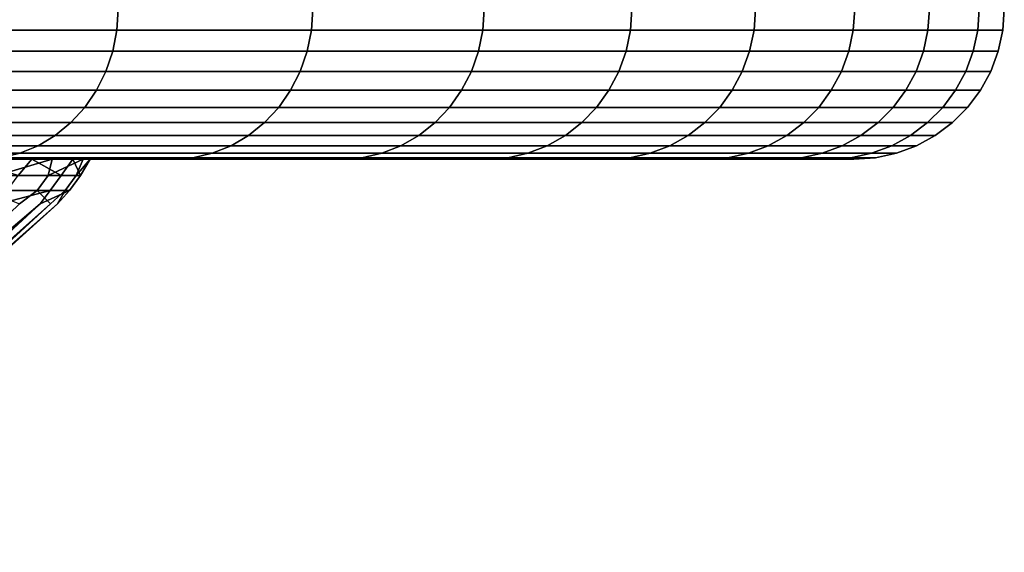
# Model space of a CAD drawing. Header units: metres. Extents: x -240 to 45, y -77 to 27.
# Tile 702 of 1056: x 37.58 to 39.54, y -61.28 to -60.22. Entities that reach past the tile are written whole.
import ezdxf

# ---------------------------------------------------------------- set-up
doc = ezdxf.new("R2010")
doc.units = ezdxf.units.M
doc.layers.add('solid_102011X2', color=7, linetype='CONTINUOUS')

msp = doc.modelspace()

# ---------------------------------------------------------------- linework, layer by layer
at = {"layer": 'solid_102011X2'}
for points in [[(37.772961, -60.242313, 93.354927), (37.33926, -60.242313, 92.454346), (37.34193, -60.200001, 92.45298), (37.775692, -60.200001, 93.353691)], [(37.33926, -60.242313, 110.745659), (37.772961, -60.242313, 109.84507), (37.775692, -60.200001, 109.846306), (37.34193, -60.200001, 110.747025)], [(38.161228, -60.242313, 94.276009), (37.772961, -60.242313, 93.354927), (37.775692, -60.200001, 93.353691), (38.164021, -60.200001, 94.27491)], [(37.772961, -60.242313, 109.84507), (38.161228, -60.242313, 108.923988), (38.164021, -60.200001, 108.925087), (37.775692, -60.200001, 109.846306)], [(38.503101, -60.242313, 95.215302), (38.161228, -60.242313, 94.276009), (38.164021, -60.200001, 94.27491), (38.505943, -60.200001, 95.21434)], [(38.161228, -60.242313, 108.923988), (38.503101, -60.242313, 107.984703), (38.505943, -60.200001, 107.985657), (38.164021, -60.200001, 108.925087)], [(38.797729, -60.242313, 96.170464), (38.503101, -60.242313, 95.215302), (38.505943, -60.200001, 95.21434), (38.800617, -60.200001, 96.169647)], [(38.503101, -60.242313, 107.984703), (38.797729, -60.242313, 107.029541), (38.800617, -60.200001, 107.03035), (38.505943, -60.200001, 107.985657)], [(39.04438, -60.242313, 97.139122), (38.797729, -60.242313, 96.170464), (38.800617, -60.200001, 96.169647), (39.047306, -60.200001, 97.138458)], [(38.797729, -60.242313, 107.029541), (39.04438, -60.242313, 106.060875), (39.047306, -60.200001, 106.061546), (38.800617, -60.200001, 107.03035)], [(39.242443, -60.242313, 98.118874), (39.04438, -60.242313, 97.139122), (39.047306, -60.200001, 97.138458), (39.245396, -60.200001, 98.118355)], [(39.04438, -60.242313, 106.060875), (39.242443, -60.242313, 105.081123), (39.245396, -60.200001, 105.08165), (39.047306, -60.200001, 106.061546)], [(39.391422, -60.242313, 99.107285), (39.242443, -60.242313, 98.118874), (39.245396, -60.200001, 98.118355), (39.394398, -60.200001, 99.106911)], [(39.242443, -60.242313, 105.081123), (39.391422, -60.242313, 104.09272), (39.394398, -60.200001, 104.093094), (39.245396, -60.200001, 105.08165)], [(39.490944, -60.242313, 100.101883), (39.391422, -60.242313, 99.107285), (39.394398, -60.200001, 99.106911), (39.493935, -60.200001, 100.101662)], [(39.391422, -60.242313, 104.09272), (39.490944, -60.242313, 103.098114), (39.493935, -60.200001, 103.098335), (39.394398, -60.200001, 104.093094)], [(39.540771, -60.242313, 101.100212), (39.490944, -60.242313, 100.101883), (39.493935, -60.200001, 100.101662), (39.54377, -60.200001, 101.100143)], [(39.490944, -60.242313, 103.098114), (39.540771, -60.242313, 102.099785), (39.54377, -60.200001, 102.099861), (39.493935, -60.200001, 103.098335)], [(39.540771, -60.242313, 102.099785), (39.540771, -60.242313, 101.100212), (39.54377, -60.200001, 101.100143), (39.54377, -60.200001, 102.099861)], [(37.764702, -60.284191, 93.35865), (37.331203, -60.284191, 92.458473), (37.33926, -60.242313, 92.454346), (37.772961, -60.242313, 93.354927)], [(37.331203, -60.284191, 110.741524), (37.764702, -60.284191, 109.841347), (37.772961, -60.242313, 109.84507), (37.33926, -60.242313, 110.745659)], [(38.152798, -60.284191, 94.27932), (37.764702, -60.284191, 93.35865), (37.772961, -60.242313, 93.354927), (38.161228, -60.242313, 94.276009)], [(37.764702, -60.284191, 109.841347), (38.152798, -60.284191, 108.920685), (38.161228, -60.242313, 108.923988), (37.772961, -60.242313, 109.84507)], [(38.494514, -60.284191, 95.218185), (38.152798, -60.284191, 94.27932), (38.161228, -60.242313, 94.276009), (38.503101, -60.242313, 95.215302)], [(38.152798, -60.284191, 108.920685), (38.494514, -60.284191, 107.981819), (38.503101, -60.242313, 107.984703), (38.161228, -60.242313, 108.923988)], [(38.789013, -60.284191, 96.172913), (38.494514, -60.284191, 95.218185), (38.503101, -60.242313, 95.215302), (38.797729, -60.242313, 96.170464)], [(38.494514, -60.284191, 107.981819), (38.789009, -60.284191, 107.027084), (38.797729, -60.242313, 107.029541), (38.503101, -60.242313, 107.984703)], [(38.789009, -60.284191, 107.027084), (39.035553, -60.284191, 106.058861), (39.04438, -60.242313, 106.060875), (38.797729, -60.242313, 107.029541)], [(39.035553, -60.284191, 97.141136), (38.789013, -60.284191, 96.172913), (38.797729, -60.242313, 96.170464), (39.04438, -60.242313, 97.139122)], [(39.233524, -60.284191, 98.120445), (39.035553, -60.284191, 97.141136), (39.04438, -60.242313, 97.139122), (39.242443, -60.242313, 98.118874)], [(39.035553, -60.284191, 106.058861), (39.233524, -60.284191, 105.079552), (39.242443, -60.242313, 105.081123), (39.04438, -60.242313, 106.060875)], [(39.382435, -60.284191, 99.108406), (39.233524, -60.284191, 98.120445), (39.242443, -60.242313, 98.118874), (39.391422, -60.242313, 99.107285)], [(39.233524, -60.284191, 105.079552), (39.382435, -60.284191, 104.091591), (39.391422, -60.242313, 104.09272), (39.242443, -60.242313, 105.081123)], [(39.481915, -60.284191, 100.102562), (39.382435, -60.284191, 99.108406), (39.391422, -60.242313, 99.107285), (39.490944, -60.242313, 100.101883)], [(39.382435, -60.284191, 104.091591), (39.481915, -60.284191, 103.097435), (39.490944, -60.242313, 103.098114), (39.391422, -60.242313, 104.09272)], [(39.531715, -60.284191, 101.100441), (39.481915, -60.284191, 100.102562), (39.490944, -60.242313, 100.101883), (39.540771, -60.242313, 101.100212)], [(39.481915, -60.284191, 103.097435), (39.531715, -60.284191, 102.099564), (39.540771, -60.242313, 102.099785), (39.490944, -60.242313, 103.098114)], [(39.531715, -60.284191, 102.099564), (39.531715, -60.284191, 101.100441), (39.540771, -60.242313, 101.100212), (39.540771, -60.242313, 102.099785)], [(37.751095, -60.324352, 93.364792), (37.317917, -60.324352, 92.465286), (37.331203, -60.284191, 92.458473), (37.764702, -60.284191, 93.35865)], [(37.317917, -60.324352, 110.734711), (37.751095, -60.324352, 109.835205), (37.764702, -60.284191, 109.841347), (37.331203, -60.284191, 110.741524)], [(38.138897, -60.324352, 94.284775), (37.751095, -60.324352, 93.364792), (37.764702, -60.284191, 93.35865), (38.152798, -60.284191, 94.27932)], [(37.751095, -60.324352, 109.835205), (38.138897, -60.324352, 108.91523), (38.152798, -60.284191, 108.920685), (37.764702, -60.284191, 109.841347)], [(38.480362, -60.324352, 95.222939), (38.138897, -60.324352, 94.284775), (38.152798, -60.284191, 94.27932), (38.494514, -60.284191, 95.218185)], [(38.138897, -60.324352, 108.91523), (38.480362, -60.324352, 107.977066), (38.494514, -60.284191, 107.981819), (38.152798, -60.284191, 108.920685)], [(38.774639, -60.324352, 96.176956), (38.480362, -60.324352, 95.222939), (38.494514, -60.284191, 95.218185), (38.789013, -60.284191, 96.172913)], [(38.480362, -60.324352, 107.977066), (38.774639, -60.324352, 107.023041), (38.789009, -60.284191, 107.027084), (38.494514, -60.284191, 107.981819)], [(39.020996, -60.324352, 97.144463), (38.774639, -60.324352, 96.176956), (38.789013, -60.284191, 96.172913), (39.035553, -60.284191, 97.141136)], [(38.774639, -60.324352, 107.023041), (39.020996, -60.324352, 106.055542), (39.035553, -60.284191, 106.058861), (38.789009, -60.284191, 107.027084)], [(39.218819, -60.324352, 98.123039), (39.020996, -60.324352, 97.144463), (39.035553, -60.284191, 97.141136), (39.233524, -60.284191, 98.120445)], [(39.020996, -60.324352, 106.055542), (39.218819, -60.324352, 105.076958), (39.233524, -60.284191, 105.079552), (39.035553, -60.284191, 106.058861)], [(39.367619, -60.324352, 99.110268), (39.218819, -60.324352, 98.123039), (39.233524, -60.284191, 98.120445), (39.382435, -60.284191, 99.108406)], [(39.218819, -60.324352, 105.076958), (39.367619, -60.324352, 104.089737), (39.382435, -60.284191, 104.091591), (39.233524, -60.284191, 105.079552)], [(39.467026, -60.324352, 100.103676), (39.367619, -60.324352, 99.110268), (39.382435, -60.284191, 99.108406), (39.481915, -60.284191, 100.102562)], [(39.367619, -60.324352, 104.089737), (39.467026, -60.324352, 103.096321), (39.481915, -60.284191, 103.097435), (39.382435, -60.284191, 104.091591)], [(39.516792, -60.324352, 101.100815), (39.467026, -60.324352, 100.103676), (39.481915, -60.284191, 100.102562), (39.531715, -60.284191, 101.100441)], [(39.467026, -60.324352, 103.096321), (39.516792, -60.324352, 102.09919), (39.531715, -60.284191, 102.099564), (39.481915, -60.284191, 103.097435)], [(39.516792, -60.324352, 102.09919), (39.516792, -60.324352, 101.100815), (39.531715, -60.284191, 101.100441), (39.531715, -60.284191, 102.099564)], [(37.73241, -60.361977, 93.373222), (37.299675, -60.361977, 92.47464), (37.317917, -60.324352, 92.465286), (37.751095, -60.324352, 93.364792)], [(37.299675, -60.361977, 110.725357), (37.73241, -60.361977, 109.826775), (37.751095, -60.324352, 109.835205), (37.317917, -60.324352, 110.734711)], [(38.119816, -60.361977, 94.292259), (37.73241, -60.361977, 93.373222), (37.751095, -60.324352, 93.364792), (38.138897, -60.324352, 94.284775)], [(37.73241, -60.361977, 109.826775), (38.119816, -60.361977, 108.907738), (38.138897, -60.324352, 108.91523), (37.751095, -60.324352, 109.835205)], [(38.46093, -60.361977, 95.229469), (38.119816, -60.361977, 94.292259), (38.138897, -60.324352, 94.284775), (38.480362, -60.324352, 95.222939)], [(38.119816, -60.361977, 108.907738), (38.46093, -60.361977, 107.970535), (38.480362, -60.324352, 107.977066), (38.138897, -60.324352, 108.91523)], [(38.754906, -60.361977, 96.18251), (38.46093, -60.361977, 95.229469), (38.480362, -60.324352, 95.222939), (38.774639, -60.324352, 96.176956)], [(38.46093, -60.361977, 107.970535), (38.754906, -60.361977, 107.017494), (38.774639, -60.324352, 107.023041), (38.480362, -60.324352, 107.977066)], [(39.001011, -60.361977, 97.149025), (38.754906, -60.361977, 96.18251), (38.774639, -60.324352, 96.176956), (39.020996, -60.324352, 97.144463)], [(38.754906, -60.361977, 107.017494), (39.001011, -60.361977, 106.05098), (39.020996, -60.324352, 106.055542), (38.774639, -60.324352, 107.023041)], [(39.198631, -60.361977, 98.126602), (39.001011, -60.361977, 97.149025), (39.020996, -60.324352, 97.144463), (39.218819, -60.324352, 98.123039)], [(39.001011, -60.361977, 106.05098), (39.198631, -60.361977, 105.073402), (39.218819, -60.324352, 105.076958), (39.020996, -60.324352, 106.055542)], [(39.347279, -60.361977, 99.112816), (39.198631, -60.361977, 98.126602), (39.218819, -60.324352, 98.123039), (39.367619, -60.324352, 99.110268)], [(39.198631, -60.361977, 105.073402), (39.347279, -60.361977, 104.087189), (39.367619, -60.324352, 104.089737), (39.218819, -60.324352, 105.076958)], [(39.446583, -60.361977, 100.105209), (39.347279, -60.361977, 99.112816), (39.367619, -60.324352, 99.110268), (39.467026, -60.324352, 100.103676)], [(39.347279, -60.361977, 104.087189), (39.446583, -60.361977, 103.094788), (39.467026, -60.324352, 103.096321), (39.367619, -60.324352, 104.089737)], [(39.496296, -60.361977, 101.101326), (39.446583, -60.361977, 100.105209), (39.467026, -60.324352, 100.103676), (39.516792, -60.324352, 101.100815)], [(39.446583, -60.361977, 103.094788), (39.496296, -60.361977, 102.098679), (39.516792, -60.324352, 102.09919), (39.467026, -60.324352, 103.096321)], [(39.496296, -60.361977, 102.098679), (39.496296, -60.361977, 101.101326), (39.516792, -60.324352, 101.100815), (39.516792, -60.324352, 102.09919)], [(37.70903, -60.396297, 93.383774), (37.276848, -60.396297, 92.486343), (37.299675, -60.361977, 92.47464), (37.73241, -60.361977, 93.373222)], [(37.276848, -60.396297, 110.713661), (37.70903, -60.396297, 109.816231), (37.73241, -60.361977, 109.826775), (37.299675, -60.361977, 110.725357)], [(38.09594, -60.396297, 94.301628), (37.70903, -60.396297, 93.383774), (37.73241, -60.361977, 93.373222), (38.119816, -60.361977, 94.292259)], [(37.70903, -60.396297, 109.816231), (38.09594, -60.396297, 108.898369), (38.119816, -60.361977, 108.907738), (37.73241, -60.361977, 109.826775)], [(38.436615, -60.396297, 95.237633), (38.09594, -60.396297, 94.301628), (38.119816, -60.361977, 94.292259), (38.46093, -60.361977, 95.229469)], [(38.09594, -60.396297, 108.898369), (38.436615, -60.396297, 107.962364), (38.46093, -60.361977, 107.970535), (38.119816, -60.361977, 108.907738)], [(38.730213, -60.396297, 96.189453), (38.436615, -60.396297, 95.237633), (38.46093, -60.361977, 95.229469), (38.754906, -60.361977, 96.18251)], [(38.436615, -60.396297, 107.962364), (38.730213, -60.396297, 107.010544), (38.754906, -60.361977, 107.017494), (38.46093, -60.361977, 107.970535)], [(38.976002, -60.396297, 97.154732), (38.730213, -60.396297, 96.189453), (38.754906, -60.361977, 96.18251), (39.001011, -60.361977, 97.149025)], [(38.730213, -60.396297, 107.010544), (38.976002, -60.396297, 106.045273), (39.001011, -60.361977, 106.05098), (38.754906, -60.361977, 107.017494)], [(39.17337, -60.396297, 98.13105), (38.976002, -60.396297, 97.154732), (39.001011, -60.361977, 97.149025), (39.198631, -60.361977, 98.126602)], [(38.976002, -60.396297, 106.045273), (39.17337, -60.396297, 105.068947), (39.198631, -60.361977, 105.073402), (39.001011, -60.361977, 106.05098)], [(39.321827, -60.396297, 99.116005), (39.17337, -60.396297, 98.13105), (39.198631, -60.361977, 98.126602), (39.347279, -60.361977, 99.112816)], [(39.17337, -60.396297, 105.068947), (39.321827, -60.396297, 104.084), (39.347279, -60.361977, 104.087189), (39.198631, -60.361977, 105.073402)], [(39.421005, -60.396297, 100.107124), (39.321827, -60.396297, 99.116005), (39.347279, -60.361977, 99.112816), (39.446583, -60.361977, 100.105209)], [(39.321827, -60.396297, 104.084), (39.421005, -60.396297, 103.092873), (39.446583, -60.361977, 103.094788), (39.347279, -60.361977, 104.087189)], [(39.470657, -60.396297, 101.101959), (39.421005, -60.396297, 100.107124), (39.446583, -60.361977, 100.105209), (39.496296, -60.361977, 101.101326)], [(39.421005, -60.396297, 103.092873), (39.470657, -60.396297, 102.098038), (39.496296, -60.361977, 102.098679), (39.446583, -60.361977, 103.094788)], [(39.470657, -60.396297, 102.098038), (39.470657, -60.396297, 101.101959), (39.496296, -60.361977, 101.101326), (39.496296, -60.361977, 102.098679)], [(37.681431, -60.426613, 93.396225), (37.249905, -60.426613, 92.500153), (37.276848, -60.396297, 92.486343), (37.70903, -60.396297, 93.383774)], [(37.249905, -60.426613, 110.699844), (37.681431, -60.426613, 109.803772), (37.70903, -60.396297, 109.816231), (37.276848, -60.396297, 110.713661)], [(38.067757, -60.426613, 94.312691), (37.681431, -60.426613, 93.396225), (37.70903, -60.396297, 93.383774), (38.09594, -60.396297, 94.301628)], [(37.681431, -60.426613, 109.803772), (38.067757, -60.426613, 108.887306), (38.09594, -60.396297, 108.898369), (37.70903, -60.396297, 109.816231)], [(38.407917, -60.426613, 95.247276), (38.067757, -60.426613, 94.312691), (38.09594, -60.396297, 94.301628), (38.436615, -60.396297, 95.237633)], [(38.067757, -60.426613, 108.887306), (38.407917, -60.426613, 107.952721), (38.436615, -60.396297, 107.962364), (38.09594, -60.396297, 108.898369)], [(38.701069, -60.426613, 96.197655), (38.407917, -60.426613, 95.247276), (38.436615, -60.396297, 95.237633), (38.730213, -60.396297, 96.189453)], [(38.407917, -60.426613, 107.952721), (38.701069, -60.426613, 107.002342), (38.730213, -60.396297, 107.010544), (38.436615, -60.396297, 107.962364)], [(38.946484, -60.426613, 97.161469), (38.701069, -60.426613, 96.197655), (38.730213, -60.396297, 96.189453), (38.976002, -60.396297, 97.154732)], [(38.701069, -60.426613, 107.002342), (38.946484, -60.426613, 106.038536), (38.976002, -60.396297, 106.045273), (38.730213, -60.396297, 107.010544)], [(39.143555, -60.426613, 98.136314), (38.946484, -60.426613, 97.161469), (38.976002, -60.396297, 97.154732), (39.17337, -60.396297, 98.13105)], [(38.946484, -60.426613, 106.038536), (39.143555, -60.426613, 105.06369), (39.17337, -60.396297, 105.068947), (38.976002, -60.396297, 106.045273)], [(39.291786, -60.426613, 99.119766), (39.143555, -60.426613, 98.136314), (39.17337, -60.396297, 98.13105), (39.321827, -60.396297, 99.116005)], [(39.143555, -60.426613, 105.06369), (39.291786, -60.426613, 104.080231), (39.321827, -60.396297, 104.084), (39.17337, -60.396297, 105.068947)], [(39.390812, -60.426613, 100.10939), (39.291786, -60.426613, 99.119766), (39.321827, -60.396297, 99.116005), (39.421005, -60.396297, 100.107124)], [(39.291786, -60.426613, 104.080231), (39.390812, -60.426613, 103.090607), (39.421005, -60.396297, 103.092873), (39.321827, -60.396297, 104.084)], [(39.440388, -60.426613, 101.102715), (39.390812, -60.426613, 100.10939), (39.421005, -60.396297, 100.107124), (39.470657, -60.396297, 101.101959)], [(39.390812, -60.426613, 103.090607), (39.440388, -60.426613, 102.097282), (39.470657, -60.396297, 102.098038), (39.421005, -60.396297, 103.092873)], [(39.440388, -60.426613, 102.097282), (39.440388, -60.426613, 101.102715), (39.470657, -60.396297, 101.101959), (39.470657, -60.396297, 102.098038)], [(37.650177, -60.452305, 93.410324), (37.219395, -60.452305, 92.515793), (37.249905, -60.426613, 92.500153), (37.681431, -60.426613, 93.396225)], [(37.219395, -60.452305, 110.684204), (37.650177, -60.452305, 109.789673), (37.681431, -60.426613, 109.803772), (37.249905, -60.426613, 110.699844)], [(38.035839, -60.452305, 94.325218), (37.650177, -60.452305, 93.410324), (37.681431, -60.426613, 93.396225), (38.067757, -60.426613, 94.312691)], [(37.650177, -60.452305, 109.789673), (38.035839, -60.452305, 108.874779), (38.067757, -60.426613, 108.887306), (37.681431, -60.426613, 109.803772)], [(38.375416, -60.452305, 95.258202), (38.035839, -60.452305, 94.325218), (38.067757, -60.426613, 94.312691), (38.407917, -60.426613, 95.247276)], [(38.035839, -60.452305, 108.874779), (38.375416, -60.452305, 107.941803), (38.407917, -60.426613, 107.952721), (38.067757, -60.426613, 108.887306)], [(38.668064, -60.452305, 96.20694), (38.375416, -60.452305, 95.258202), (38.407917, -60.426613, 95.247276), (38.701069, -60.426613, 96.197655)], [(38.375416, -60.452305, 107.941803), (38.668064, -60.452305, 106.993057), (38.701069, -60.426613, 107.002342), (38.407917, -60.426613, 107.952721)], [(38.913059, -60.452305, 97.169098), (38.668064, -60.452305, 96.20694), (38.701069, -60.426613, 96.197655), (38.946484, -60.426613, 97.161469)], [(38.668064, -60.452305, 106.993057), (38.913059, -60.452305, 106.030907), (38.946484, -60.426613, 106.038536), (38.701069, -60.426613, 107.002342)], [(39.109787, -60.452305, 98.142265), (38.913059, -60.452305, 97.169098), (38.946484, -60.426613, 97.161469), (39.143555, -60.426613, 98.136314)], [(38.913059, -60.452305, 106.030907), (39.109787, -60.452305, 105.057732), (39.143555, -60.426613, 105.06369), (38.946484, -60.426613, 106.038536)], [(39.257767, -60.452305, 99.124031), (39.109787, -60.452305, 98.142265), (39.143555, -60.426613, 98.136314), (39.291786, -60.426613, 99.119766)], [(39.109787, -60.452305, 105.057732), (39.257767, -60.452305, 104.075966), (39.291786, -60.426613, 104.080231), (39.143555, -60.426613, 105.06369)], [(39.356621, -60.452305, 100.111954), (39.257767, -60.452305, 99.124031), (39.291786, -60.426613, 99.119766), (39.390812, -60.426613, 100.10939)], [(39.257767, -60.452305, 104.075966), (39.356621, -60.452305, 103.088051), (39.390812, -60.426613, 103.090607), (39.291786, -60.426613, 104.080231)], [(39.406113, -60.452305, 101.103569), (39.356621, -60.452305, 100.111954), (39.390812, -60.426613, 100.10939), (39.440388, -60.426613, 101.102715)], [(39.356621, -60.452305, 103.088051), (39.406113, -60.452305, 102.096428), (39.440388, -60.426613, 102.097282), (39.390812, -60.426613, 103.090607)], [(39.406113, -60.452305, 102.096428), (39.406113, -60.452305, 101.103569), (39.440388, -60.426613, 101.102715), (39.440388, -60.426613, 102.097282)], [(37.615906, -60.472855, 93.425789), (37.185936, -60.472855, 92.532951), (37.219395, -60.452305, 92.515793), (37.650177, -60.452305, 93.410324)], [(37.185936, -60.472855, 110.667053), (37.615906, -60.472855, 109.774208), (37.650177, -60.452305, 109.789673), (37.219395, -60.452305, 110.684204)], [(38.000839, -60.472855, 94.338959), (37.615906, -60.472855, 93.425789), (37.650177, -60.452305, 93.410324), (38.035839, -60.452305, 94.325218)], [(37.615906, -60.472855, 109.774208), (38.000839, -60.472855, 108.861046), (38.035839, -60.452305, 108.874779), (37.650177, -60.452305, 109.789673)], [(38.339775, -60.472855, 95.270172), (38.000839, -60.472855, 94.338959), (38.035839, -60.452305, 94.325218), (38.375416, -60.452305, 95.258202)], [(38.000839, -60.472855, 108.861046), (38.339775, -60.472855, 107.929825), (38.375416, -60.452305, 107.941803), (38.035839, -60.452305, 108.874779)], [(38.63187, -60.472855, 96.217125), (38.339775, -60.472855, 95.270172), (38.375416, -60.452305, 95.258202), (38.668064, -60.452305, 96.20694)], [(38.339775, -60.472855, 107.929825), (38.63187, -60.472855, 106.982872), (38.668064, -60.452305, 106.993057), (38.375416, -60.452305, 107.941803)], [(38.876404, -60.472855, 97.17746), (38.63187, -60.472855, 96.217125), (38.668064, -60.452305, 96.20694), (38.913059, -60.452305, 97.169098)], [(38.63187, -60.472855, 106.982872), (38.876404, -60.472855, 106.022537), (38.913059, -60.452305, 106.030907), (38.668064, -60.452305, 106.993057)], [(39.072762, -60.472855, 98.148796), (38.876404, -60.472855, 97.17746), (38.913059, -60.452305, 97.169098), (39.109787, -60.452305, 98.142265)], [(38.876404, -60.472855, 106.022537), (39.072762, -60.472855, 105.051208), (39.109787, -60.452305, 105.057732), (38.913059, -60.452305, 106.030907)], [(39.220459, -60.472855, 99.128708), (39.072762, -60.472855, 98.148796), (39.109787, -60.452305, 98.142265), (39.257767, -60.452305, 99.124031)], [(39.072762, -60.472855, 105.051208), (39.220459, -60.472855, 104.071297), (39.257767, -60.452305, 104.075966), (39.109787, -60.452305, 105.057732)], [(39.31913, -60.472855, 100.114761), (39.220459, -60.472855, 99.128708), (39.257767, -60.452305, 99.124031), (39.356621, -60.452305, 100.111954)], [(39.220459, -60.472855, 104.071297), (39.31913, -60.472855, 103.085236), (39.356621, -60.452305, 103.088051), (39.257767, -60.452305, 104.075966)], [(39.368526, -60.472855, 101.104507), (39.31913, -60.472855, 100.114761), (39.356621, -60.452305, 100.111954), (39.406113, -60.452305, 101.103569)], [(39.31913, -60.472855, 103.085236), (39.368526, -60.472855, 102.09549), (39.406113, -60.452305, 102.096428), (39.356621, -60.452305, 103.088051)], [(39.368526, -60.472855, 102.09549), (39.368526, -60.472855, 101.104507), (39.406113, -60.452305, 101.103569), (39.406113, -60.452305, 102.096428)], [(37.541157, -60.496948, 93.459518), (37.112961, -60.496948, 92.570358), (37.150215, -60.487835, 92.551262), (37.579319, -60.487835, 93.442299)], [(37.112961, -60.496948, 110.629639), (37.541157, -60.496948, 109.740479), (37.579319, -60.487835, 109.757698), (37.150215, -60.487835, 110.648735)], [(37.579319, -60.487835, 93.442299), (37.150215, -60.487835, 92.551262), (37.185936, -60.472855, 92.532951), (37.615906, -60.472855, 93.425789)], [(37.150215, -60.487835, 110.648735), (37.579319, -60.487835, 109.757698), (37.615906, -60.472855, 109.774208), (37.185936, -60.472855, 110.667053)], [(37.9245, -60.496948, 94.368919), (37.541157, -60.496948, 93.459518), (37.579319, -60.487835, 93.442299), (37.96347, -60.487835, 94.353622)], [(37.541157, -60.496948, 109.740479), (37.9245, -60.496948, 108.831085), (37.96347, -60.487835, 108.846382), (37.579319, -60.487835, 109.757698)], [(37.96347, -60.487835, 94.353622), (37.579319, -60.487835, 93.442299), (37.615906, -60.472855, 93.425789), (38.000839, -60.472855, 94.338959)], [(37.579319, -60.487835, 109.757698), (37.96347, -60.487835, 108.846382), (38.000839, -60.472855, 108.861046), (37.615906, -60.472855, 109.774208)], [(38.262035, -60.496948, 95.296288), (37.9245, -60.496948, 94.368919), (37.96347, -60.487835, 94.353622), (38.301723, -60.487835, 95.282959)], [(37.9245, -60.496948, 108.831085), (38.262035, -60.496948, 107.903709), (38.301723, -60.487835, 107.917046), (37.96347, -60.487835, 108.846382)], [(38.301723, -60.487835, 95.282959), (37.96347, -60.487835, 94.353622), (38.000839, -60.472855, 94.338959), (38.339775, -60.472855, 95.270172)], [(37.96347, -60.487835, 108.846382), (38.301723, -60.487835, 107.917046), (38.339775, -60.472855, 107.929825), (38.000839, -60.472855, 108.861046)], [(38.552929, -60.496948, 96.239334), (38.262035, -60.496948, 95.296288), (38.301723, -60.487835, 95.282959), (38.593227, -60.487835, 96.227997)], [(38.262035, -60.496948, 107.903709), (38.552929, -60.496948, 106.960663), (38.593227, -60.487835, 106.972), (38.301723, -60.487835, 107.917046)], [(38.593227, -60.487835, 96.227997), (38.301723, -60.487835, 95.282959), (38.339775, -60.472855, 95.270172), (38.63187, -60.472855, 96.217125)], [(38.301723, -60.487835, 107.917046), (38.593227, -60.487835, 106.972), (38.63187, -60.472855, 106.982872), (38.339775, -60.472855, 107.929825)], [(38.796452, -60.496948, 97.195709), (38.552929, -60.496948, 96.239334), (38.593227, -60.487835, 96.227997), (38.837269, -60.487835, 97.186394)], [(38.552929, -60.496948, 106.960663), (38.796452, -60.496948, 106.004288), (38.837269, -60.487835, 106.013603), (38.593227, -60.487835, 106.972)], [(38.837269, -60.487835, 97.186394), (38.593227, -60.487835, 96.227997), (38.63187, -60.472855, 96.217125), (38.876404, -60.472855, 97.17746)], [(38.593227, -60.487835, 106.972), (38.837269, -60.487835, 106.013603), (38.876404, -60.472855, 106.022537), (38.63187, -60.472855, 106.982872)], [(38.992001, -60.496948, 98.163033), (38.796452, -60.496948, 97.195709), (38.837269, -60.487835, 97.186394), (39.03323, -60.487835, 98.155762)], [(38.796452, -60.496948, 106.004288), (38.992001, -60.496948, 105.036964), (39.03323, -60.487835, 105.044235), (38.837269, -60.487835, 106.013603)], [(39.03323, -60.487835, 98.155762), (38.837269, -60.487835, 97.186394), (38.876404, -60.472855, 97.17746), (39.072762, -60.472855, 98.148796)], [(38.837269, -60.487835, 106.013603), (39.03323, -60.487835, 105.044235), (39.072762, -60.472855, 105.051208), (38.876404, -60.472855, 106.022537)], [(39.139088, -60.496948, 99.138901), (38.992001, -60.496948, 98.163033), (39.03323, -60.487835, 98.155762), (39.18063, -60.487835, 99.133698)], [(38.992001, -60.496948, 105.036964), (39.139088, -60.496948, 104.061096), (39.18063, -60.487835, 104.066299), (39.03323, -60.487835, 105.044235)], [(39.18063, -60.487835, 99.133698), (39.03323, -60.487835, 98.155762), (39.072762, -60.472855, 98.148796), (39.220459, -60.472855, 99.128708)], [(39.03323, -60.487835, 105.044235), (39.18063, -60.487835, 104.066299), (39.220459, -60.472855, 104.071297), (39.072762, -60.472855, 105.051208)], [(39.23735, -60.496948, 100.120888), (39.139088, -60.496948, 99.138901), (39.18063, -60.487835, 99.133698), (39.279099, -60.487835, 100.11776)], [(39.139088, -60.496948, 104.061096), (39.23735, -60.496948, 103.079109), (39.279099, -60.487835, 103.082237), (39.18063, -60.487835, 104.066299)], [(39.279099, -60.487835, 100.11776), (39.18063, -60.487835, 99.133698), (39.220459, -60.472855, 99.128708), (39.31913, -60.472855, 100.114761)], [(39.18063, -60.487835, 104.066299), (39.279099, -60.487835, 103.082237), (39.31913, -60.472855, 103.085236), (39.220459, -60.472855, 104.071297)], [(39.286541, -60.496948, 101.106552), (39.23735, -60.496948, 100.120888), (39.279099, -60.487835, 100.11776), (39.328396, -60.487835, 101.105507)], [(39.23735, -60.496948, 103.079109), (39.286541, -60.496948, 102.093445), (39.328396, -60.487835, 102.09449), (39.279099, -60.487835, 103.082237)], [(39.328396, -60.487835, 101.105507), (39.279099, -60.487835, 100.11776), (39.31913, -60.472855, 100.114761), (39.368526, -60.472855, 101.104507)], [(39.279099, -60.487835, 103.082237), (39.328396, -60.487835, 102.09449), (39.368526, -60.472855, 102.09549), (39.31913, -60.472855, 103.085236)], [(39.286541, -60.496948, 102.093445), (39.286541, -60.496948, 101.106552), (39.328396, -60.487835, 101.105507), (39.328396, -60.487835, 102.09449)], [(39.328396, -60.487835, 102.09449), (39.328396, -60.487835, 101.105507), (39.368526, -60.472855, 101.104507), (39.368526, -60.472855, 102.09549)], [(37.473171, -60.5, 98.606651), (37.497639, -60.5, 93.466904), (37.881126, -60.5, 94.375282), (37.603168, -60.5, 99.533546)], [(37.576206, -60.532379, 99.457443), (37.473171, -60.5, 98.606651), (37.603168, -60.5, 99.533546)], [(37.9245, -60.496948, 108.831085), (37.541157, -60.496948, 109.740479), (37.497631, -60.5, 109.733116), (37.881119, -60.5, 108.824738)], [(37.643951, -60.5, 103.270966), (37.705818, -60.5, 102.337067), (37.881119, -60.5, 108.824738), (37.497631, -60.5, 109.733116)], [(37.53421, -60.5, 104.200455), (37.643951, -60.5, 103.270966), (37.497631, -60.5, 109.733116)], [(37.9245, -60.496948, 94.368919), (37.881126, -60.5, 94.375282), (37.497639, -60.5, 93.466904), (37.541157, -60.496948, 93.459518)], [(37.533463, -60.532379, 104.076706), (37.643951, -60.5, 103.270966), (37.53421, -60.5, 104.200455)], [(37.533463, -60.532379, 104.076706), (37.636105, -60.532379, 103.15612), (37.643951, -60.5, 103.270966)], [(37.661797, -60.532379, 100.379768), (37.576206, -60.532379, 99.457443), (37.603168, -60.5, 99.533546)], [(37.685402, -60.5, 100.465881), (37.603168, -60.5, 99.533546), (37.881126, -60.5, 94.375282)], [(37.661797, -60.532379, 100.379768), (37.603168, -60.5, 99.533546), (37.685402, -60.5, 100.465881)], [(37.636105, -60.532379, 103.15612), (37.705818, -60.5, 102.337067), (37.643951, -60.5, 103.270966)], [(37.636105, -60.532379, 103.15612), (37.691784, -60.532379, 102.231506), (37.705818, -60.5, 102.337067)], [(37.700356, -60.532379, 101.305252), (37.661797, -60.532379, 100.379768), (37.685402, -60.5, 100.465881)], [(37.719646, -60.5, 101.401215), (37.685402, -60.5, 100.465881), (37.881126, -60.5, 94.375282)], [(37.700356, -60.532379, 101.305252), (37.685402, -60.5, 100.465881), (37.719646, -60.5, 101.401215)], [(37.691784, -60.532379, 102.231506), (37.719646, -60.5, 101.401215), (37.705818, -60.5, 102.337067)], [(37.691784, -60.532379, 102.231506), (37.700356, -60.532379, 101.305252), (37.719646, -60.5, 101.401215)], [(37.705818, -60.5, 102.337067), (37.881126, -60.5, 94.375282), (38.218822, -60.5, 95.301735), (37.881119, -60.5, 108.824738)], [(37.705818, -60.5, 102.337067), (37.719646, -60.5, 101.401215), (37.881126, -60.5, 94.375282)], [(38.262035, -60.496948, 107.903709), (37.9245, -60.496948, 108.831085), (37.881119, -60.5, 108.824738), (38.218815, -60.5, 107.898285)], [(38.218822, -60.5, 95.301735), (38.218815, -60.5, 107.898285), (37.881119, -60.5, 108.824738)], [(38.262035, -60.496948, 95.296288), (38.218822, -60.5, 95.301735), (37.881126, -60.5, 94.375282), (37.9245, -60.496948, 94.368919)], [(38.552929, -60.496948, 106.960663), (38.262035, -60.496948, 107.903709), (38.218815, -60.5, 107.898285), (38.509861, -60.5, 106.956093)], [(38.509865, -60.5, 96.243927), (38.509861, -60.5, 106.956093), (38.218815, -60.5, 107.898285)], [(38.218822, -60.5, 95.301735), (38.509865, -60.5, 96.243927), (38.218815, -60.5, 107.898285)], [(38.552929, -60.496948, 96.239334), (38.509865, -60.5, 96.243927), (38.218822, -60.5, 95.301735), (38.262035, -60.496948, 95.296288)], [(38.796452, -60.496948, 106.004288), (38.552929, -60.496948, 106.960663), (38.509861, -60.5, 106.956093), (38.753517, -60.5, 106.000519)], [(38.753525, -60.5, 97.199509), (38.753517, -60.5, 106.000519), (38.509861, -60.5, 106.956093)], [(38.509865, -60.5, 96.243927), (38.753525, -60.5, 97.199509), (38.509861, -60.5, 106.956093)], [(38.796452, -60.496948, 97.195709), (38.753525, -60.5, 97.199509), (38.509865, -60.5, 96.243927), (38.552929, -60.496948, 96.239334)], [(38.992001, -60.496948, 105.036964), (38.796452, -60.496948, 106.004288), (38.753517, -60.5, 106.000519), (38.949169, -60.5, 105.033989)], [(38.949173, -60.5, 98.166031), (38.949169, -60.5, 105.033989), (38.753517, -60.5, 106.000519)], [(38.753525, -60.5, 97.199509), (38.949173, -60.5, 98.166031), (38.753517, -60.5, 106.000519)], [(38.992001, -60.496948, 98.163033), (38.949173, -60.5, 98.166031), (38.753525, -60.5, 97.199509), (38.796452, -60.496948, 97.195709)], [(39.139088, -60.496948, 104.061096), (38.992001, -60.496948, 105.036964), (38.949169, -60.5, 105.033989), (39.096325, -60.5, 104.058945)], [(39.096329, -60.5, 99.141075), (39.096325, -60.5, 104.058945), (38.949169, -60.5, 105.033989)], [(38.949173, -60.5, 98.166031), (39.096329, -60.5, 99.141075), (38.949169, -60.5, 105.033989)], [(39.139088, -60.496948, 99.138901), (39.096329, -60.5, 99.141075), (38.949173, -60.5, 98.166031), (38.992001, -60.496948, 98.163033)], [(39.23735, -60.496948, 103.079109), (39.139088, -60.496948, 104.061096), (39.096325, -60.5, 104.058945), (39.19463, -60.5, 103.077812)], [(39.19463, -60.5, 100.122215), (39.19463, -60.5, 103.077812), (39.096325, -60.5, 104.058945)], [(39.096329, -60.5, 99.141075), (39.19463, -60.5, 100.122215), (39.096325, -60.5, 104.058945)], [(39.23735, -60.496948, 100.120888), (39.19463, -60.5, 100.122215), (39.096329, -60.5, 99.141075), (39.139088, -60.496948, 99.138901)], [(39.286541, -60.496948, 102.093445), (39.243839, -60.5, 102.093018), (39.19463, -60.5, 103.077812), (39.243843, -60.5, 101.10701)], [(39.286541, -60.496948, 102.093445), (39.23735, -60.496948, 103.079109), (39.19463, -60.5, 103.077812), (39.243839, -60.5, 102.093018)], [(39.286541, -60.496948, 101.106552), (39.243843, -60.5, 101.10701), (39.19463, -60.5, 100.122215), (39.23735, -60.496948, 100.120888)], [(39.19463, -60.5, 100.122215), (39.243843, -60.5, 101.10701), (39.19463, -60.5, 103.077812)], [(39.286541, -60.496948, 102.093445), (39.243843, -60.5, 101.10701), (39.286541, -60.496948, 101.106552)], [(37.511799, -60.562321, 104.07373), (37.614319, -60.562321, 103.154251), (37.636105, -60.532379, 103.15612), (37.533463, -60.532379, 104.076706)], [(37.639977, -60.562321, 100.381233), (37.554489, -60.562321, 99.460014), (37.576206, -60.532379, 99.457443), (37.661797, -60.532379, 100.379768)], [(37.614319, -60.562321, 103.154251), (37.66993, -60.562321, 102.230743), (37.691784, -60.532379, 102.231506), (37.636105, -60.532379, 103.15612)], [(37.67849, -60.562321, 101.305611), (37.639977, -60.562321, 100.381233), (37.661797, -60.532379, 100.379768), (37.700356, -60.532379, 101.305252)], [(37.66993, -60.562321, 102.230743), (37.67849, -60.562321, 101.305611), (37.700356, -60.532379, 101.305252), (37.691784, -60.532379, 102.231506)], [(37.639977, -60.562321, 100.381233), (37.620312, -60.589287, 100.469612), (36.804131, -61.284962, 99.912254), (37.538357, -60.589287, 99.540619)], [(37.614319, -60.562321, 103.154251), (37.579056, -60.589287, 103.264679), (36.859211, -61.284962, 102.569168), (37.640686, -60.589287, 102.334106)], [(37.67849, -60.562321, 101.305611), (37.654449, -60.589287, 101.401596), (36.867668, -61.284962, 100.79657), (37.620312, -60.589287, 100.469612)], [(37.66993, -60.562321, 102.230743), (37.640686, -60.589287, 102.334106), (36.886044, -61.284962, 101.682976), (37.654449, -60.589287, 101.401596)], [(37.614319, -60.562321, 103.154251), (37.511799, -60.562321, 104.07373), (37.579056, -60.589287, 103.264679)], [(37.554489, -60.562321, 99.460014), (37.639977, -60.562321, 100.381233), (37.538357, -60.589287, 99.540619)], [(37.66993, -60.562321, 102.230743), (37.614319, -60.562321, 103.154251), (37.640686, -60.589287, 102.334106)], [(37.639977, -60.562321, 100.381233), (37.67849, -60.562321, 101.305611), (37.620312, -60.589287, 100.469612)], [(37.67849, -60.562321, 101.305611), (37.66993, -60.562321, 102.230743), (37.654449, -60.589287, 101.401596)], [(37.620312, -60.589287, 100.469612), (36.867668, -61.284962, 100.79657), (36.804131, -61.284962, 99.912254)], [(37.640686, -60.589287, 102.334106), (36.859211, -61.284962, 102.569168), (36.886044, -61.284962, 101.682976)], [(37.654449, -60.589287, 101.401596), (36.886044, -61.284962, 101.682976), (36.867668, -61.284962, 100.79657)]]:
    msp.add_3dface(points, dxfattribs=at)

doc.saveas('drawing.dxf')
